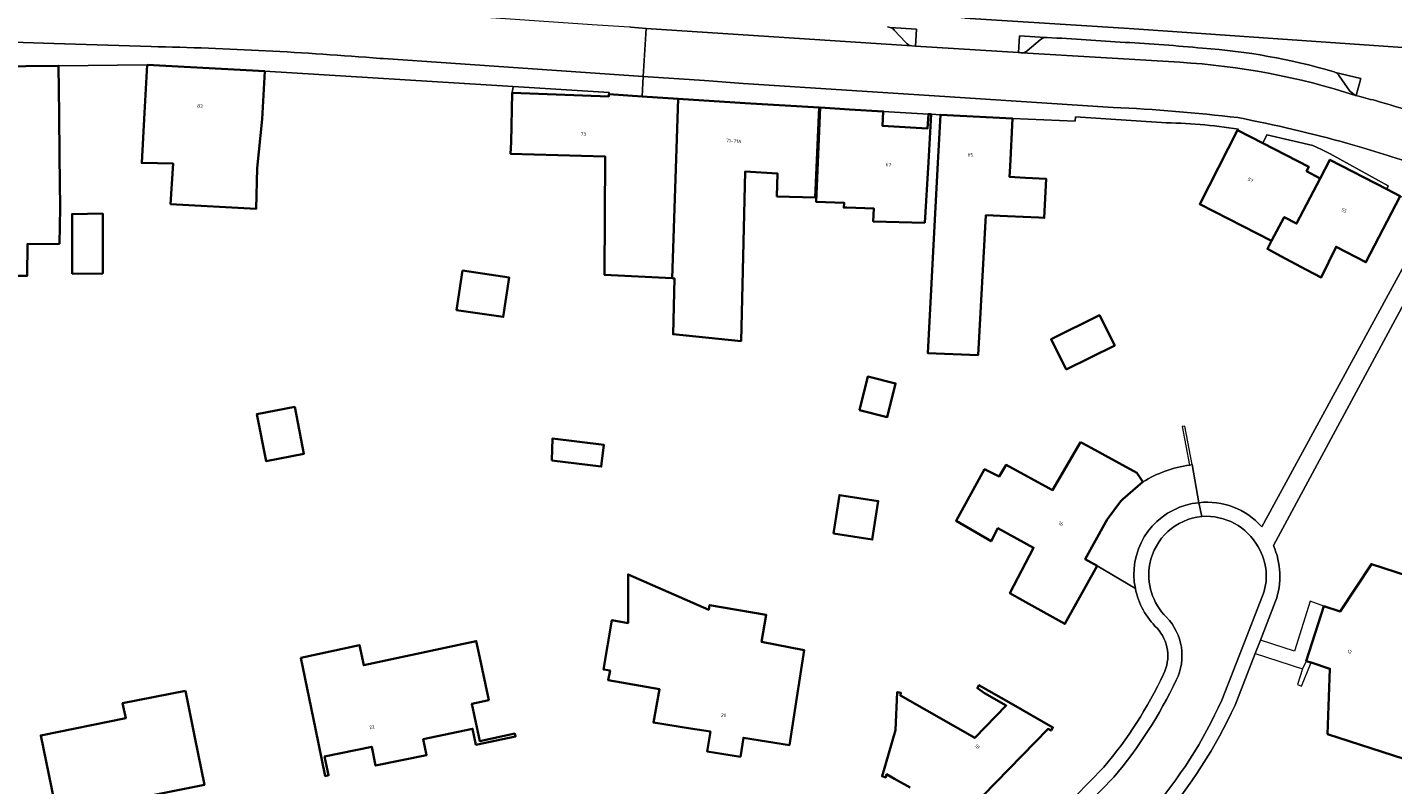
# Model space of a CAD drawing. Header units: metres. Extents: x 197700 to 204338, y 317132 to 325229.
# Tile 822 of 1056: x 202520 to 202663, y 320323 to 320402. Entities that reach past the tile are written whole.
import ezdxf
from ezdxf.enums import TextEntityAlignment as Align

# ---------------------------------------------------------------- set-up
doc = ezdxf.new("R2010")
doc.units = ezdxf.units.M
for name, color, linetype, lineweight in [('B-WE-GR-BEPLANTING_CULTUUR_BODEMBEDEKKER-GV', 90, 'Continuous', 18), ('B-WE-IE-TERREINAFSCHEIDING_KUNSTMATIG_MUUR-G', 90, 'IE-TERREINAFSCHEIDING-KUNSTMATIG-DICHT', 18), ('B-WE-OG-BEBOUWING-GV', 7, 'Continuous', 35), ('B-WE-OG-BEBOUWING-T18', 10, 'Continuous', 18), ('B-WE-OG-TERREIN_ERF-GV', 7, 'Continuous', 18), ('B-WE-VH-VERHARDING_BETONSTRAATSTEEN-GV', 252, 'Continuous', 18), ('B-WE-VH-VERHARDING_OPEN-GV', 252, 'Continuous', 18), ('B-WE-VH-VERHARDING_STRAATBAKSTEEN-GV', 252, 'Continuous', 18), ('B-WE-VH-VERHARDING_TEGEL-GV', 252, 'Continuous', 18)]:
    doc.layers.add(name, color=color, linetype=linetype, lineweight=lineweight)
doc.styles.add('NLCS-ISO-M200-T18', font='NLCS-ISO.ttf', dxfattribs={"height": 0.36})
doc.linetypes.add('IE-TERREINAFSCHEIDING-KUNSTMATIG-DICHT', pattern='A,8,-1,[82,NLCS.SHX,S=0.75,R=90,X=0,Y=0],-1', length=10)

msp = doc.modelspace()

# ---------------------------------------------------------------- linework, layer by layer
at = {"layer": 'B-WE-GR-BEPLANTING_CULTUUR_BODEMBEDEKKER-GV'}
for points in [[(202612.531, 320399.972), (202612.909, 320399.948), (202612.993, 320401.721), (202610.261, 320401.898)], [(202610.696, 320401.61), (202611.884, 320400.313)], [(202626.394, 320400.844), (202623.715, 320401.006), (202623.614, 320399.282), (202623.772, 320399.272)], [(202624.52, 320399.465), (202625.876, 320400.593)], [(202658.76, 320394.798), (202659.236, 320396.595), (202656.594, 320397.219)], [(202656.99, 320396.869), (202658.087, 320395.25), (202658.679, 320394.818), (202658.76, 320394.798)]]:
    msp.add_lwpolyline(points, dxfattribs=at)
for points in [[(202610.261, 320401.898, -0.1424777), (202610.696, 320401.61)], [(202611.884, 320400.313, 0.196208), (202612.531, 320399.972)], [(202625.876, 320400.593, -0.1569398), (202626.394, 320400.844)], [(202623.772, 320399.272, 0.0674557), (202623.98, 320399.246)], [(202623.98, 320399.246, 0.1914982), (202624.52, 320399.465)], [(202656.594, 320397.219, -0.1288586), (202656.99, 320396.869)]]:
    msp.add_lwpolyline(points, format="xyb", dxfattribs=at)
at = {"layer": 'B-WE-IE-TERREINAFSCHEIDING_KUNSTMATIG_MUUR-G'}
for points in [[(202641.681, 320356.389), (202640.927, 320360.409), (202640.661, 320360.36), (202641.412, 320356.352)], [(202641.412, 320356.352), (202641.546, 320356.37)], [(202641.546, 320356.37), (202641.681, 320356.389)], [(202655.403, 320341.677), (202653.981, 320342.174), (202652.324, 320336.973), (202648.806, 320338.132)], [(202648.806, 320338.132), (202648.244, 320336.722)], [(202648.244, 320336.722), (202653.183, 320335.147)], [(202653.183, 320335.147), (202652.648, 320333.505), (202653.072, 320333.332), (202654.073, 320335.784)], [(202653.553, 320335.951), (202653.183, 320335.147)]]:
    msp.add_lwpolyline(points, dxfattribs=at)
at = {"layer": 'B-WE-OG-BEBOUWING-GV'}
for points in [[(202523.798, 320392.908), (202523.749, 320397.907), (202516.899, 320397.841), (202517.035, 320379.281), (202517.051, 320377.048), (202517.059, 320376.037), (202520.463, 320376.04), (202520.494, 320379.351), (202523.831, 320379.385), (202523.905, 320383.12), (202523.841, 320388.485)], [(202532.96, 320398.008), (202532.687, 320393.015), (202532.401, 320387.793), (202535.656, 320387.729), (202535.404, 320383.501), (202544.3, 320383.006), (202544.419, 320387.231), (202544.916, 320392.346), (202545.189, 320397.339)], [(202570.949, 320395.088), (202570.821, 320389.966), (202570.775, 320388.738), (202580.618, 320388.457), (202580.53, 320376.146), (202587.575, 320375.791), (202588.194, 320394.469), (202584.48, 320394.712), (202581.001, 320394.939), (202580.993, 320394.717)], [(202587.575, 320375.791), (202587.826, 320375.778), (202587.676, 320369.958), (202594.755, 320369.246), (202595.17, 320386.896), (202598.539, 320386.706), (202598.486, 320384.309), (202602.47, 320384.18), (202602.877, 320393.553), (202595.196, 320394.012), (202588.194, 320394.469)], [(202613.877, 320381.556), (202614.252, 320387.864), (202614.549, 320392.856), (202614.249, 320392.874), (202614.159, 320391.386), (202609.458, 320391.666), (202609.548, 320393.154), (202606.047, 320393.363), (202602.977, 320393.547), (202602.551, 320383.749), (202605.465, 320383.642), (202605.435, 320383.142), (202605.755, 320383.14), (202608.551, 320383.06), (202608.512, 320381.709)], [(202615.489, 320392.8), (202615.243, 320387.806), (202614.948, 320382.527), (202614.183, 320367.994), (202619.412, 320367.799), (202620.228, 320382.341), (202622.49, 320382.262), (202625.747, 320382.102), (202626.29, 320382.075), (202626.49, 320386.14), (202624.357, 320386.245), (202622.691, 320386.327), (202622.746, 320387.437), (202622.992, 320392.431)], [(202649.047, 320389.84), (202646.41, 320391.196), (202642.472, 320383.507), (202649.956, 320379.674), (202651.271, 320382.155), (202652.556, 320381.474), (202655.006, 320386.186), (202653.594, 320386.92), (202653.83, 320387.38)], [(202663.327, 320384.326), (202661.927, 320385.053), (202656.015, 320388.123), (202655.006, 320386.186), (202652.556, 320381.474), (202651.271, 320382.155), (202649.956, 320379.674), (202649.512, 320378.836), (202650.848, 320378.128), (202653.591, 320376.652), (202655.118, 320375.883), (202656.657, 320379.066), (202659.759, 320377.455)], [(202525.146, 320376.251), (202528.338, 320376.298), (202528.337, 320382.515), (202525.145, 320382.468)], [(202565.764, 320376.592), (202565.159, 320372.474), (202570.01, 320371.761), (202570.615, 320375.879)], [(202628.583, 320366.277), (202633.626, 320368.8), (202632.046, 320371.957), (202627.003, 320369.434)], [(202607.06, 320362.069), (202609.959, 320361.343), (202610.833, 320364.837), (202607.934, 320365.563)], [(202548.322, 320362.421), (202544.383, 320361.658), (202545.33, 320356.767), (202549.269, 320357.53)], [(202575.056, 320356.827), (202580.211, 320356.195), (202580.486, 320358.441), (202575.121, 320359.099)], [(202630.078, 320358.733), (202627.156, 320353.74), (202622.351, 320356.354), (202621.62, 320355.157), (202620.091, 320355.91), (202617.133, 320350.56), (202620.768, 320348.425), (202621.472, 320349.772), (202625.182, 320347.741), (202622.718, 320342.998), (202624.083, 320342.24), (202628.454, 320339.812), (202631.811, 320345.856), (202630.561, 320346.551), (202632.716, 320350.45), (202632.852, 320350.696), (202634.228, 320352.56), (202634.459, 320352.8), (202636.558, 320354.59), (202635.94, 320355.555), (202630.786, 320358.349)], [(202604.355, 320349.232), (202608.401, 320348.594), (202609.031, 320352.59), (202604.985, 320353.228)], [(202655.777, 320328.344), (202663.702, 320325.783), (202666.116, 320333.251), (202664.804, 320333.713), (202667.937, 320343.581), (202660.335, 320346.038), (202657.071, 320341.094), (202655.403, 320341.677), (202653.553, 320335.951), (202654.073, 320335.784), (202656.029, 320335.154)], [(202600.555, 320332.149), (202601.329, 320337.079), (202596.881, 320337.949), (202597.373, 320340.757), (202591.486, 320341.776), (202591.398, 320341.286), (202582.994, 320344.96), (202582.994, 320339.906), (202581.299, 320340.202), (202580.451, 320335.063), (202581.117, 320334.977), (202580.938, 320333.945), (202586.269, 320333.02), (202585.642, 320329.547), (202589.481, 320328.943), (202591.556, 320328.617), (202591.228, 320326.532), (202594.687, 320325.988), (202594.996, 320327.961), (202599.779, 320327.209)], [(202548.937, 320336.296), (202550.473, 320328.882), (202551.487, 320323.986), (202551.83, 320324.057), (202551.424, 320326.015), (202556.32, 320327.03), (202556.726, 320325.072), (202562.029, 320326.171), (202561.679, 320327.819), (202566.823, 320328.902), (202567.174, 320327.234), (202571.286, 320328.1), (202571.214, 320328.409), (202567.566, 320327.617), (202566.749, 320331.513), (202568.5, 320331.885), (202567.461, 320336.772), (202567.194, 320338.025), (202565.404, 320337.648), (202555.499, 320335.515), (202555.047, 320337.612)], [(202536.936, 320332.844), (202530.411, 320331.558), (202530.726, 320329.999), (202521.897, 320328.216), (202523.269, 320321.424), (202524.259, 320316.523), (202530.742, 320317.834), (202530.53, 320318.879), (202530.043, 320321.29), (202532.698, 320321.826), (202538.91, 320323.082), (202537.919, 320327.982)]]:
    msp.add_lwpolyline(points, close=True, dxfattribs=at)
msp.add_lwpolyline([(202619.897, 320321.913), (202626.704, 320328.879), (202627.01, 320328.707), (202627.205, 320329.05), (202622.858, 320331.521), (202619.509, 320333.425), (202619.344, 320333.112), (202620.075, 320332.61), (202622.344, 320331.32), (202619.076, 320327.953), (202616.806, 320329.241), (202611.329, 320332.349), (202611.369, 320332.657), (202611.005, 320332.718), (202610.816, 320328.759), (202609.425, 320323.957), (202609.815, 320323.844), (202609.901, 320324.171), (202610.726, 320323.684), (202612.335, 320322.801)], dxfattribs=at)
at = {"layer": 'B-WE-OG-TERREIN_ERF-GV'}
for points in [[(202642.558, 320406.909), (202635.536, 320407.344), (202628.512, 320407.778), (202621.129, 320408.235), (202621.191, 320409.233), (202618.414, 320409.405), (202618.037, 320402.87), (202635.148, 320401.776), (202655.603, 320400.357), (202666.599, 320399.581), (202666.772, 320402.439), (202666.994, 320406.665), (202664.089, 320406.848), (202664.011, 320405.582), (202656.614, 320406.04), (202649.598, 320406.474)], [(202580.993, 320394.717), (202581.001, 320394.939), (202581.025, 320395.117), (202571.036, 320395.736), (202570.949, 320395.088)], [(202609.548, 320393.154), (202609.458, 320391.666), (202614.159, 320391.386), (202614.249, 320392.874)], [(202649.047, 320389.84), (202653.83, 320387.38), (202653.594, 320386.92), (202655.006, 320386.186), (202656.015, 320388.123), (202661.927, 320385.053), (202662.078, 320385.402), (202656.046, 320388.736), (202655.144, 320389.191), (202654.241, 320389.59), (202649.467, 320390.704)], [(202525.146, 320376.251), (202525.145, 320382.468), (202528.337, 320382.515), (202528.338, 320376.298)], [(202565.764, 320376.592), (202570.615, 320375.879), (202570.01, 320371.761), (202565.159, 320372.474)], [(202628.583, 320366.277), (202627.003, 320369.434), (202632.046, 320371.957), (202633.626, 320368.8)], [(202607.06, 320362.069), (202607.934, 320365.563), (202610.833, 320364.837), (202609.959, 320361.343)], [(202548.322, 320362.421), (202549.269, 320357.53), (202545.33, 320356.767), (202544.383, 320361.658)], [(202575.056, 320356.827), (202575.121, 320359.099), (202580.486, 320358.441), (202580.211, 320356.195)], [(202604.355, 320349.232), (202604.985, 320353.228), (202609.031, 320352.59), (202608.401, 320348.594)], [(202660.335, 320346.038), (202667.937, 320343.581), (202664.804, 320333.713), (202666.116, 320333.251), (202663.702, 320325.783), (202655.777, 320328.344), (202656.029, 320335.154), (202654.073, 320335.784), (202653.553, 320335.951), (202655.403, 320341.677), (202657.071, 320341.094)], [(202601.329, 320337.079), (202600.555, 320332.149), (202599.779, 320327.209), (202594.996, 320327.961), (202594.687, 320325.988), (202591.228, 320326.532), (202591.556, 320328.617), (202589.481, 320328.943), (202585.642, 320329.547), (202586.269, 320333.02), (202580.938, 320333.945), (202581.117, 320334.977), (202580.451, 320335.063), (202581.299, 320340.202), (202582.994, 320339.906), (202582.994, 320344.96), (202591.398, 320341.286), (202591.486, 320341.776), (202597.373, 320340.757), (202596.881, 320337.949)], [(202550.473, 320328.882), (202548.937, 320336.296), (202555.047, 320337.612), (202555.499, 320335.515), (202565.404, 320337.648), (202567.194, 320338.025), (202567.461, 320336.772), (202568.5, 320331.885), (202566.749, 320331.513), (202567.566, 320327.617), (202571.214, 320328.409), (202571.286, 320328.1), (202567.174, 320327.234), (202566.823, 320328.902), (202561.679, 320327.819), (202562.029, 320326.171), (202556.726, 320325.072), (202556.32, 320327.03), (202551.424, 320326.015), (202551.83, 320324.057), (202551.487, 320323.986)], [(202530.411, 320331.558), (202536.936, 320332.844), (202537.919, 320327.982), (202538.91, 320323.082), (202532.698, 320321.826), (202530.043, 320321.29), (202530.53, 320318.879), (202530.742, 320317.834), (202524.259, 320316.523), (202523.269, 320321.424), (202521.897, 320328.216), (202530.726, 320329.999)]]:
    msp.add_lwpolyline(points, close=True, dxfattribs=at)
for points in [[(202638.482, 320391.985), (202629.558, 320392.583), (202629.532, 320392.14), (202622.992, 320392.431), (202622.746, 320387.437), (202622.691, 320386.327), (202624.357, 320386.245), (202626.49, 320386.14), (202626.29, 320382.075), (202625.747, 320382.102), (202622.49, 320382.262), (202620.228, 320382.341), (202619.412, 320367.799), (202614.183, 320367.994), (202614.948, 320382.527), (202615.243, 320387.806), (202615.489, 320392.8), (202614.549, 320392.856), (202614.252, 320387.864), (202613.877, 320381.556), (202608.512, 320381.709), (202608.551, 320383.06), (202605.755, 320383.14), (202605.435, 320383.142), (202605.465, 320383.642), (202602.551, 320383.749), (202602.977, 320393.547), (202602.877, 320393.553), (202602.47, 320384.18), (202598.486, 320384.309), (202598.539, 320386.706), (202595.17, 320386.896), (202594.755, 320369.246), (202587.676, 320369.958), (202587.826, 320375.778), (202587.575, 320375.791), (202580.53, 320376.146), (202580.618, 320388.457), (202570.775, 320388.738), (202570.821, 320389.966), (202570.949, 320395.088), (202571.036, 320395.736), (202545.189, 320397.339), (202544.916, 320392.346), (202544.419, 320387.231), (202544.3, 320383.006), (202535.404, 320383.501), (202535.656, 320387.729), (202532.401, 320387.793), (202532.687, 320393.015), (202532.96, 320398.008), (202523.749, 320397.907), (202523.798, 320392.908), (202523.841, 320388.485), (202523.905, 320383.12), (202523.831, 320379.385), (202520.494, 320379.351), (202520.463, 320376.04)], [(202648.93, 320349.903), (202666.516, 320382.21), (202666.56, 320382.304), (202665.872, 320382.974), (202664.898, 320383.644), (202663.327, 320384.326), (202659.759, 320377.455), (202656.657, 320379.066), (202655.118, 320375.883), (202653.591, 320376.652), (202650.848, 320378.128), (202649.512, 320378.836), (202649.956, 320379.674), (202642.472, 320383.507), (202646.41, 320391.196), (202646.509, 320391.317)], [(202668.035, 320381.162), (202650.14, 320347.985)], [(202635.776, 320343.502), (202631.811, 320345.856), (202628.454, 320339.812), (202624.083, 320342.24), (202622.718, 320342.998), (202625.182, 320347.741), (202621.472, 320349.772), (202620.768, 320348.425), (202617.133, 320350.56), (202620.091, 320355.91), (202621.62, 320355.157), (202622.351, 320356.354), (202627.156, 320353.74), (202630.078, 320358.733), (202630.786, 320358.349), (202635.94, 320355.555), (202636.558, 320354.59)], [(202631.811, 320345.856), (202635.776, 320343.502), (202635.668, 320344.19), (202635.625, 320344.884), (202635.647, 320345.58), (202635.733, 320346.271), (202635.884, 320346.95), (202636.097, 320347.613), (202636.371, 320348.253), (202636.703, 320348.865), (202637.091, 320349.443), (202637.531, 320349.982), (202638.019, 320350.478), (202638.552, 320350.927), (202639.124, 320351.324), (202639.73, 320351.665), (202640.366, 320351.949), (202641.025, 320352.173), (202641.703, 320352.334), (202642.392, 320352.431), (202641.681, 320356.389), (202641.546, 320356.37), (202641.412, 320356.352)], [(202641.412, 320356.352), (202641.546, 320356.37), (202641.681, 320356.389), (202642.392, 320352.431)], [(202636.558, 320354.59), (202634.459, 320352.8), (202634.228, 320352.56), (202632.852, 320350.696), (202632.716, 320350.45), (202630.561, 320346.551), (202631.811, 320345.856)], [(202650.371, 320342.167), (202648.806, 320338.132), (202648.244, 320336.722), (202646.147, 320331.367)], [(202612.335, 320322.801), (202610.726, 320323.684), (202609.901, 320324.171), (202609.815, 320323.844), (202609.425, 320323.957), (202610.816, 320328.759), (202611.005, 320332.718), (202611.369, 320332.657), (202611.329, 320332.349), (202616.806, 320329.241), (202619.076, 320327.953), (202622.344, 320331.32), (202620.075, 320332.61), (202619.344, 320333.112), (202619.509, 320333.425), (202622.858, 320331.521), (202627.205, 320329.05), (202627.01, 320328.707), (202626.704, 320328.879), (202619.897, 320321.913)], [(202615.102, 320311.469), (202615.661, 320311.011), (202618.9, 320310.998), (202622.068, 320314.222), (202632.502, 320324.902)]]:
    msp.add_lwpolyline(points, dxfattribs=at)
for points in [[(202646.509, 320391.317, 0.032879), (202638.482, 320391.985)], [(202641.412, 320356.352, 0.1030409), (202636.558, 320354.59)], [(202636.558, 320354.59, -0.1030409), (202641.412, 320356.352)], [(202642.392, 320352.431, -0.2489293), (202648.93, 320349.903)], [(202650.14, 320347.985, -0.1888854), (202650.371, 320342.167)], [(202638.03, 320339.385, -0.1517067), (202635.776, 320343.502)], [(202638.705, 320334.586, 0.3106692), (202638.03, 320339.385)], [(202632.502, 320324.902, 0.0647638), (202638.705, 320334.586)], [(202646.147, 320331.367, -0.0713341), (202638.337, 320319.182)]]:
    msp.add_lwpolyline(points, format="xyb", dxfattribs=at)
at = {"layer": 'B-WE-VH-VERHARDING_BETONSTRAATSTEEN-GV'}
for points in [[(202538.06, 320404.787), (202538.008, 320404.785), (202537.952, 320404.785), (202535.364, 320404.883), (202509.5, 320405.729), (202509.361, 320400.676), (202523.245, 320400.219), (202533.37, 320399.906)], [(202557.196, 320398.665), (202557.537, 320398.643), (202584.57, 320396.792), (202584.895, 320401.784), (202583.288, 320401.916), (202583.159, 320401.924), (202579.277, 320402.159), (202566.22, 320403.053), (202557.633, 320403.696)], [(202623.772, 320399.272), (202623.614, 320399.282), (202612.909, 320399.948), (202612.531, 320399.972), (202584.895, 320401.784), (202584.57, 320396.792), (202590.937, 320396.356), (202594.964, 320396.072), (202614.878, 320394.767), (202633.455, 320393.577)], [(202640.4, 320398.269), (202623.98, 320399.246)], [(202658.76, 320394.798), (202658.679, 320394.818)], [(202657.891, 320389.822), (202658.616, 320389.614), (202659.341, 320389.402)]]:
    msp.add_lwpolyline(points, dxfattribs=at)
for points in [[(202533.37, 320399.906, -0.0147399), (202557.196, 320398.665)], [(202623.98, 320399.246, -0.0674557), (202623.772, 320399.272)], [(202658.679, 320394.818, 0.0628996), (202640.4, 320398.269)], [(202660.755, 320394.273, 0.0055268), (202658.76, 320394.798)], [(202668.912, 320391.526, 0.0270404), (202660.755, 320394.273)], [(202633.455, 320393.577, -0.0163954), (202646.444, 320392.51)], [(202646.444, 320392.51, -0.020073), (202657.891, 320389.822)], [(202659.341, 320389.402, -0.0150744), (202666.475, 320387.054)]]:
    msp.add_lwpolyline(points, format="xyb", dxfattribs=at)
at = {"layer": 'B-WE-VH-VERHARDING_OPEN-GV'}
for points in [[(202583.288, 320401.916), (202584.895, 320401.784), (202612.531, 320399.972)], [(202611.884, 320400.313), (202610.696, 320401.61)], [(202533.37, 320399.906), (202523.245, 320400.219), (202509.361, 320400.676), (202509.361, 320397.774), (202510.016, 320397.775), (202516.899, 320397.841), (202523.749, 320397.907), (202532.96, 320398.008), (202545.189, 320397.339), (202571.036, 320395.736)], [(202625.876, 320400.593), (202624.52, 320399.465)], [(202571.036, 320395.736), (202581.025, 320395.117), (202581.001, 320394.939), (202584.48, 320394.712), (202584.57, 320396.792), (202557.537, 320398.643), (202557.196, 320398.665)], [(202623.98, 320399.246), (202640.4, 320398.269)], [(202658.679, 320394.818), (202658.087, 320395.25), (202656.99, 320396.869)]]:
    msp.add_lwpolyline(points, dxfattribs=at)
for points in [[(202610.261, 320401.898, 0.0694968), (202610.006, 320401.938)], [(202610.696, 320401.61, 0.1424777), (202610.261, 320401.898)], [(202557.196, 320398.665, 0.0147399), (202533.37, 320399.906)], [(202612.531, 320399.972, -0.196208), (202611.884, 320400.313)], [(202626.394, 320400.844, 0.1569398), (202625.876, 320400.593)], [(202626.597, 320400.851, 0.054293), (202626.394, 320400.844)], [(202634.701, 320400.338, 0.0030726), (202626.597, 320400.851)], [(202642.776, 320399.728, 0.0113751), (202634.701, 320400.338)], [(202656.314, 320397.31, 0.0539174), (202642.776, 320399.728)], [(202624.52, 320399.465, -0.1914982), (202623.98, 320399.246)], [(202640.4, 320398.269, -0.0628996), (202658.679, 320394.818)], [(202656.594, 320397.219, 0.0676734), (202656.314, 320397.31)], [(202656.99, 320396.869, 0.1288586), (202656.594, 320397.219)]]:
    msp.add_lwpolyline(points, format="xyb", dxfattribs=at)
at = {"layer": 'B-WE-VH-VERHARDING_STRAATBAKSTEEN-GV'}
for points in [[(202642.683, 320350.992, 0.3319506), (202637.285, 320346.067)], [(202648.56, 320347.821, 0.2936991), (202642.709, 320350.995)], [(202648.954, 320342.58, 0.2392492), (202648.56, 320347.821)], [(202637.285, 320346.067, 0.2511365), (202639.018, 320340.518)], [(202639.018, 320340.518, -0.3168738), (202640.03, 320333.961)], [(202640.03, 320333.961, -0.0630555), (202633.554, 320323.868)], [(202637.267, 320320.174, 0.0746322), (202644.771, 320331.893)]]:
    msp.add_lwpolyline(points, format="xyb", dxfattribs=at)
for points in [[(202642.709, 320350.995), (202642.683, 320350.992)], [(202644.771, 320331.893), (202646.903, 320337.289), (202648.954, 320342.58)], [(202633.554, 320323.868), (202623.088, 320313.159), (202620.842, 320310.867), (202624.58, 320307.221), (202637.267, 320320.174)]]:
    msp.add_lwpolyline(points, dxfattribs=at)
at = {"layer": 'B-WE-VH-VERHARDING_TEGEL-GV'}
for points in [[(202703.632, 320395.386), (202702.395, 320395.399), (202702.585, 320397.319), (202677.073, 320398.938), (202667.631, 320399.516), (202666.599, 320399.581), (202655.603, 320400.357), (202635.148, 320401.776), (202618.037, 320402.87), (202616.806, 320402.949), (202607.258, 320403.559), (202583.899, 320405.122)], [(202610.261, 320401.898), (202612.993, 320401.721), (202612.909, 320399.948), (202623.614, 320399.282), (202623.715, 320401.006), (202626.394, 320400.844)], [(202633.455, 320393.577), (202614.878, 320394.767), (202594.964, 320396.072), (202590.937, 320396.356), (202584.57, 320396.792), (202584.48, 320394.712), (202588.194, 320394.469), (202595.196, 320394.012), (202602.877, 320393.553), (202602.977, 320393.547), (202606.047, 320393.363), (202609.548, 320393.154), (202614.249, 320392.874), (202614.549, 320392.856), (202615.489, 320392.8), (202622.992, 320392.431), (202629.532, 320392.14), (202629.558, 320392.583), (202638.482, 320391.985)], [(202656.594, 320397.219), (202659.236, 320396.595), (202658.76, 320394.798)], [(202646.509, 320391.317), (202646.41, 320391.196), (202649.047, 320389.84), (202649.467, 320390.704), (202654.241, 320389.59), (202655.144, 320389.191), (202656.046, 320388.736), (202662.078, 320385.402), (202661.927, 320385.053), (202663.327, 320384.326), (202664.898, 320383.644), (202665.872, 320382.974), (202666.56, 320382.304), (202668.035, 320381.162), (202671.468, 320378.432), (202685.976, 320367.022), (202686.008, 320366.374), (202689.558, 320364.486), (202689.526, 320364.364), (202696.453, 320360.973), (202703.045, 320357.747), (202704.101, 320360.778)], [(202659.341, 320389.402), (202658.616, 320389.614), (202657.891, 320389.822)], [(202650.14, 320347.985), (202668.035, 320381.162), (202666.56, 320382.304), (202666.516, 320382.21), (202648.93, 320349.903)], [(202642.683, 320350.992), (202642.392, 320352.431), (202641.703, 320352.334), (202641.025, 320352.173), (202640.366, 320351.949), (202639.73, 320351.665), (202639.124, 320351.324), (202638.552, 320350.927), (202638.019, 320350.478), (202637.531, 320349.982), (202637.091, 320349.443), (202636.703, 320348.865), (202636.371, 320348.253), (202636.097, 320347.613), (202635.884, 320346.95), (202635.733, 320346.271), (202635.647, 320345.58), (202635.625, 320344.884), (202635.668, 320344.19), (202635.776, 320343.502)], [(202642.392, 320352.431), (202642.683, 320350.992), (202642.709, 320350.995)], [(202648.954, 320342.58), (202646.903, 320337.289), (202644.771, 320331.893)], [(202646.147, 320331.367), (202648.244, 320336.722), (202648.806, 320338.132), (202650.371, 320342.167)], [(202632.502, 320324.902), (202622.068, 320314.222), (202618.9, 320310.998)], [(202618.9, 320310.998), (202619.731, 320309.754), (202620.842, 320310.867), (202623.088, 320313.159), (202633.554, 320323.868)]]:
    msp.add_lwpolyline(points, dxfattribs=at)
for points in [[(202610.006, 320401.938, -0.0694968), (202610.261, 320401.898)], [(202626.394, 320400.844, -0.054293), (202626.597, 320400.851)], [(202626.597, 320400.851, -0.0030726), (202634.701, 320400.338)], [(202634.701, 320400.338, -0.0113751), (202642.776, 320399.728)], [(202642.776, 320399.728, -0.0539174), (202656.314, 320397.31)], [(202656.314, 320397.31, -0.0676734), (202656.594, 320397.219)], [(202658.76, 320394.798, -0.0055268), (202660.755, 320394.273)], [(202660.755, 320394.273, -0.0270404), (202668.912, 320391.526)], [(202646.444, 320392.51, 0.0163954), (202633.455, 320393.577)], [(202657.891, 320389.822, 0.020073), (202646.444, 320392.51)], [(202638.482, 320391.985, -0.032879), (202646.509, 320391.317)], [(202666.475, 320387.054, 0.0150744), (202659.341, 320389.402)], [(202648.93, 320349.903, 0.2489293), (202642.392, 320352.431)], [(202637.285, 320346.067, -0.3319506), (202642.683, 320350.992)], [(202642.709, 320350.995, -0.2936991), (202648.56, 320347.821)], [(202648.56, 320347.821, -0.2392492), (202648.954, 320342.58)], [(202650.371, 320342.167, 0.1888854), (202650.14, 320347.985)], [(202639.018, 320340.518, -0.2511365), (202637.285, 320346.067)], [(202635.776, 320343.502, 0.1517067), (202638.03, 320339.385)], [(202640.03, 320333.961, 0.3168738), (202639.018, 320340.518)], [(202638.03, 320339.385, -0.3106692), (202638.705, 320334.586)], [(202638.705, 320334.586, -0.0647638), (202632.502, 320324.902)], [(202633.554, 320323.868, 0.0630555), (202640.03, 320333.961)], [(202644.771, 320331.893, -0.0746322), (202637.267, 320320.174)], [(202638.337, 320319.182, 0.0713341), (202646.147, 320331.367)]]:
    msp.add_lwpolyline(points, format="xyb", dxfattribs=at)

# ---------------------------------------------------------------- texts
at = {"layer": 'B-WE-OG-BEBOUWING-T18', "style": 'NLCS-ISO-M200-T18'}
for s, rotation, p in [('83', 356.9, (202538.447, 320393.702)), ('73', 357.9, (202578.34, 320390.812)), ('71-71A', 356.3, (202594.004, 320390.081)), ('65', 357.2, (202618.616, 320388.641)), ('67', 356.6, (202610.08, 320387.622)), ('57', 332.8, (202647.752, 320386.008)), ('55', 332.6, (202657.498, 320382.846)), ('16', 331.1, (202628.037, 320350.253)), ('12', 342.1, (202658.07, 320336.922)), ('20', 351.1, (202592.944, 320330.311)), ('22', 11.7, (202556.345, 320329.078)), ('18', 315.7, (202619.336, 320327.062))]:
    msp.add_text(s, height=0.36, rotation=rotation, dxfattribs=at).set_placement(p, align=Align.MIDDLE)

doc.saveas('drawing.dxf')
